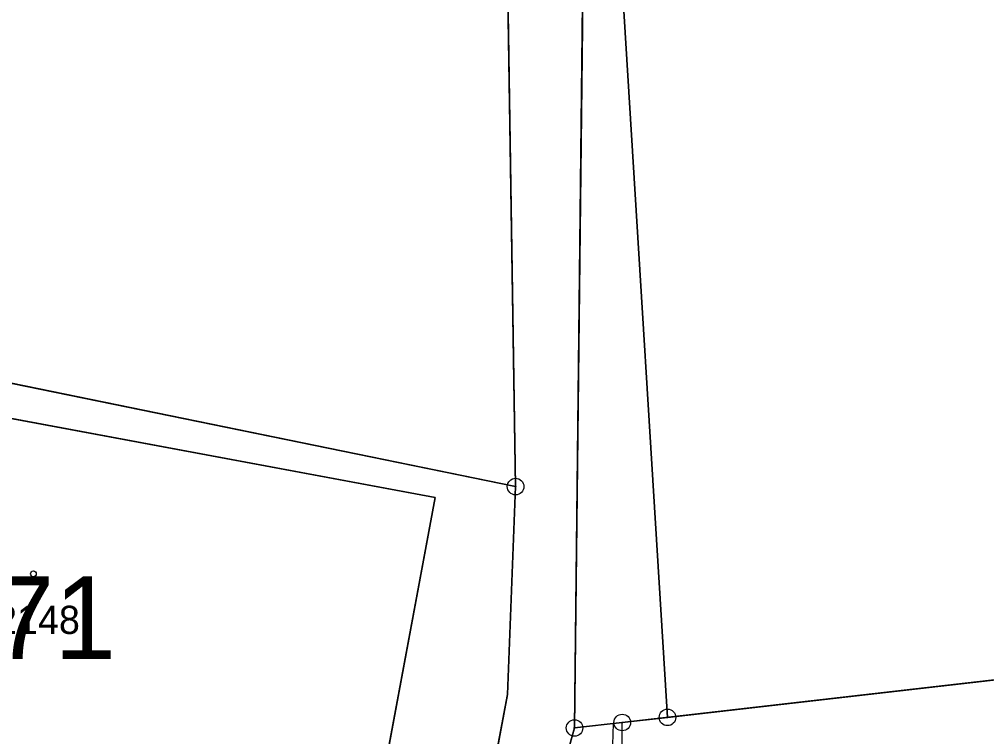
# Model space of a CAD drawing. Extents: x -689422 to -685210, y -987725 to -982160.
# Drawn here: x -686492 to -686433.6, y -985600 to -985556.7 of the extents above; entities that cross this region are included whole.
import ezdxf

# ---------------------------------------------------------------- set-up
doc = ezdxf.new("R2010")
doc.units = 0
for name, color, linetype in [('KN_Budovy', 7, 'Continuous'), ('KN_Budovy_cisla_domovni', 7, 'Continuous'), ('KN_Hranice_parcel', 7, 'Continuous'), ('KN_Parcelni cisla', 7, 'Continuous'), ('KN_Polygon parcely', 7, 'Continuous'), ('KN_POZEMKY_OSTATNI PLOCHA', 7, 'Continuous'), ('KN_POZEMKY_ZASTAVENA PLOCHA', 7, 'Continuous'), ('KN_VYUZITI_17_ostatni plocha_ostatni komunikace', 7, 'Continuous'), ('KN_VYUZITI_23_ostatni plocha_manipulacni plocha', 7, 'Continuous'), ('KN_VYUZITI_26_ostatni plocha_jina plocha', 7, 'Continuous'), ('KN_Věcná břemena k části', 7, 'Continuous'), ('KN_Značky bodu BP', 7, 'Continuous'), ('KN_Značky budov', 7, 'Continuous')]:
    doc.layers.add(name, color=color, linetype=linetype)

msp = doc.modelspace()

# ---------------------------------------------------------------- linework, layer by layer
at = {"layer": 'KN_Budovy'}
msp.add_lwpolyline([(-686503.64, -985600.03), (-686470.7, -985606.14), (-686466.88, -985585.57), (-686508.27, -985577.84), (-686512.38, -985579.34), (-686517.05, -985604.77), (-686504.92, -985607.06)], close=True, dxfattribs=at)
at = {"layer": 'KN_Hranice_parcel'}
msp.add_line((-686407.92, -985593.69), (-686452.85, -985598.84), dxfattribs=at)
for points in [[(-686458.46, -985599.48), (-686457.89, -985548.34), (-686456.7, -985528.33), (-686454.62, -985515.37), (-686448.91, -985503.65)], [(-686452.85, -985598.84), (-686455.53, -985555.5), (-686454.91, -985535.15), (-686454.14, -985531.62), (-686443.28, -985505.91)], [(-686463.92, -985539.3), (-686462.61, -985547.16), (-686462.02, -985584.9)], [(-686462.02, -985584.9), (-686501.31, -985576.85), (-686510.21, -985575.49)], [(-686466.88, -985585.57), (-686470.7, -985606.14), (-686503.64, -985600.03), (-686504.92, -985607.06), (-686517.05, -985604.77), (-686512.38, -985579.34), (-686508.27, -985577.84), (-686466.88, -985585.57)], [(-686462.02, -985584.9), (-686462.5, -985597.45), (-686466.32, -985617.59)], [(-686458.46, -985599.48), (-686455.58, -985599.15), (-686452.85, -985598.84)], [(-686486.01, -985644.75), (-686474.19, -985634.91), (-686466.89, -985625.14), (-686463.54, -985617.75), (-686458.46, -985599.48)]]:
    msp.add_lwpolyline(points, dxfattribs=at)
at = {"layer": 'KN_Polygon parcely'}
for points in [[(-686454.14, -985531.62), (-686443.28, -985505.91), (-686448.91, -985503.65), (-686454.62, -985515.37), (-686456.7, -985528.33), (-686457.89, -985548.34), (-686458.46, -985599.48), (-686455.58, -985599.15), (-686452.85, -985598.84), (-686455.53, -985555.5), (-686454.91, -985535.15)], [(-686443.28, -985505.91), (-686454.14, -985531.62), (-686454.91, -985535.15), (-686455.53, -985555.5), (-686452.85, -985598.84), (-686407.92, -985593.69), (-686357.64, -985557.69), (-686384.27, -985527.21), (-686389.64, -985524.78), (-686395.65, -985514.5), (-686420.3, -985507.71), (-686423.28, -985513.93), (-686442.58, -985506.19)], [(-686506.77, -985508.91), (-686510.21, -985575.49), (-686501.31, -985576.85), (-686462.02, -985584.9), (-686462.61, -985547.16), (-686463.92, -985539.3), (-686491.28, -985517.3), (-686500.11, -985511.39)], [(-686529.06, -985594.11), (-686529.66, -985607.03), (-686514.57, -985608.11), (-686508.18, -985608.97), (-686497.71, -985610.89), (-686493.82, -985611.6), (-686466.32, -985617.59), (-686462.5, -985597.45), (-686462.02, -985584.9), (-686501.31, -985576.85), (-686510.21, -985575.49), (-686528.13, -985574.21)], [(-686466.88, -985585.57), (-686470.7, -985606.14), (-686503.64, -985600.03), (-686504.92, -985607.06), (-686517.05, -985604.77), (-686512.38, -985579.34), (-686508.27, -985577.84)], [(-686466.88, -985585.57), (-686508.27, -985577.84), (-686512.38, -985579.34), (-686517.05, -985604.77), (-686504.92, -985607.06), (-686503.64, -985600.03), (-686470.7, -985606.14)], [(-686407.92, -985593.69), (-686452.85, -985598.84), (-686455.58, -985599.15), (-686458.46, -985599.48), (-686463.54, -985617.75), (-686466.89, -985625.14), (-686474.19, -985634.91), (-686486.01, -985644.75), (-686483.42, -985644.18), (-686451, -985637), (-686450.23, -985636.83), (-686394.85, -985624.55)]]:
    msp.add_lwpolyline(points, close=True, dxfattribs=at)
msp.add_lwpolyline([(-686462.61, -985547.16), (-686462.02, -985584.9), (-686462.5, -985597.45), (-686466.32, -985617.59), (-686469.94, -985622.98), (-686475.18, -985629.97), (-686481.86, -985637.74), (-686486.74, -985643.87), (-686489.55, -985645.54), (-686486.01, -985644.75), (-686474.19, -985634.91), (-686466.89, -985625.14), (-686463.54, -985617.75), (-686458.46, -985599.48), (-686457.89, -985548.34)], dxfattribs=at)
at = {"layer": 'KN_POZEMKY_OSTATNI PLOCHA'}
for p, q in [((-686462.02, -985584.9), (-686462.61, -985547.16)), ((-686462.61, -985547.16), (-686462.02, -985584.9)), ((-686457.89, -985548.34), (-686458.46, -985599.48)), ((-686458.46, -985599.48), (-686457.89, -985548.34)), ((-686501.31, -985576.85), (-686462.02, -985584.9)), ((-686462.02, -985584.9), (-686501.31, -985576.85)), ((-686466.88, -985585.57), (-686508.27, -985577.84)), ((-686462.02, -985584.9), (-686462.5, -985597.45)), ((-686462.5, -985597.45), (-686462.02, -985584.9)), ((-686470.7, -985606.14), (-686466.88, -985585.57)), ((-686455.58, -985599.15), (-686407.92, -985593.69)), ((-686407.92, -985593.69), (-686455.58, -985599.15)), ((-686462.5, -985597.45), (-686466.32, -985617.59)), ((-686466.32, -985617.59), (-686462.5, -985597.45)), ((-686458.46, -985599.48), (-686455.58, -985599.15)), ((-686455.58, -985599.15), (-686458.46, -985599.48)), ((-686458.46, -985599.48), (-686463.54, -985617.75)), ((-686463.54, -985617.75), (-686458.46, -985599.48))]:
    msp.add_line(p, q, dxfattribs=at)
at = {"layer": 'KN_POZEMKY_ZASTAVENA PLOCHA'}
for p, q in [((-686508.27, -985577.84), (-686466.88, -985585.57)), ((-686466.88, -985585.57), (-686470.7, -985606.14))]:
    msp.add_line(p, q, dxfattribs=at)
at = {"layer": 'KN_VYUZITI_17_ostatni plocha_ostatni komunikace'}
for p, q in [((-686462.02, -985584.9), (-686462.61, -985547.16)), ((-686457.89, -985548.34), (-686458.46, -985599.48)), ((-686462.5, -985597.45), (-686462.02, -985584.9)), ((-686466.32, -985617.59), (-686462.5, -985597.45)), ((-686458.46, -985599.48), (-686463.54, -985617.75))]:
    msp.add_line(p, q, dxfattribs=at)
at = {"layer": 'KN_VYUZITI_23_ostatni plocha_manipulacni plocha'}
for p, q in [((-686462.61, -985547.16), (-686462.02, -985584.9)), ((-686458.46, -985599.48), (-686457.89, -985548.34)), ((-686462.02, -985584.9), (-686501.31, -985576.85)), ((-686455.58, -985599.15), (-686407.92, -985593.69)), ((-686407.92, -985593.69), (-686455.58, -985599.15)), ((-686458.46, -985599.48), (-686455.58, -985599.15)), ((-686455.58, -985599.15), (-686458.46, -985599.48)), ((-686463.54, -985617.75), (-686458.46, -985599.48))]:
    msp.add_line(p, q, dxfattribs=at)
at = {"layer": 'KN_VYUZITI_26_ostatni plocha_jina plocha'}
for p, q in [((-686501.31, -985576.85), (-686462.02, -985584.9)), ((-686466.88, -985585.57), (-686508.27, -985577.84)), ((-686462.02, -985584.9), (-686462.5, -985597.45)), ((-686470.7, -985606.14), (-686466.88, -985585.57)), ((-686462.5, -985597.45), (-686466.32, -985617.59))]:
    msp.add_line(p, q, dxfattribs=at)
at = {"layer": 'KN_Věcná břemena k části'}
msp.add_lwpolyline([(-686455.56, -985610.21), (-686455.58, -985599.15), (-686456.12, -985599.21), (-686456.18, -985601.15)], dxfattribs=at)
at = {"layer": 'KN_Značky bodu BP'}
for centre, radius in [((-686462.02, -985584.9), 0.5), ((-686462.02, -985584.9), 0.0303), ((-686455.58, -985599.15), 0.5), ((-686452.85, -985598.84), 0.5), ((-686458.46, -985599.48), 0.5), ((-686455.58, -985599.15), 0.0303), ((-686452.85, -985598.84), 0.0303), ((-686458.46, -985599.48), 0.0303)]:
    msp.add_circle(centre, radius, dxfattribs=at)
at = {"layer": 'KN_Značky budov'}
msp.add_circle((-686491.127, -985590.169), 0.175, dxfattribs=at)

# ---------------------------------------------------------------- texts
at = {"layer": 'KN_Budovy_cisla_domovni'}
msp.add_text('671', height=5, dxfattribs=at).set_placement((-686497.298, -985595.324))
at = {"layer": 'KN_Parcelni cisla'}
msp.add_text('2148', height=1.7, dxfattribs=at).set_placement((-686493.38, -985593.8))

doc.saveas('drawing.dxf')
